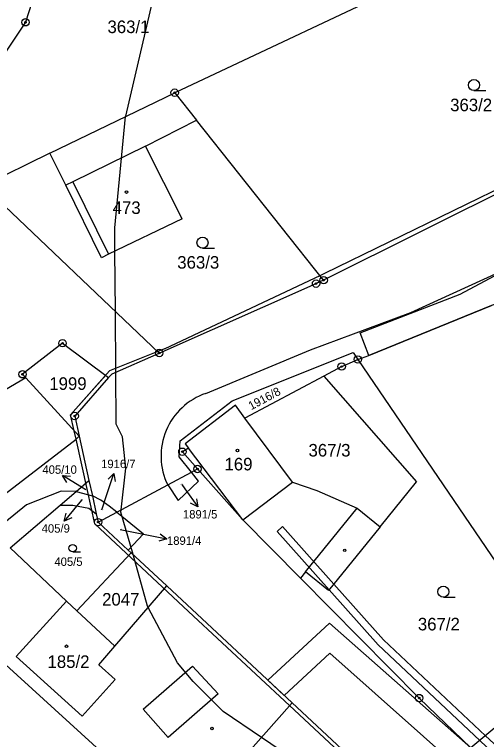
# Model space of a CAD drawing. Extents: x -445050 to -440454, y -1134563 to -1129741.
# Drawn here: x -442688.8 to -442624.9, y -1131032.1 to -1130933.9 of the extents above; entities that cross this region are included whole.
import ezdxf

# ---------------------------------------------------------------- set-up
doc = ezdxf.new("R2010")
doc.units = 0
for name, color, linetype in [('Vrstva 1', 7, 'Continuous'), ('Vrstva 16', 7, 'Continuous'), ('Vrstva 18', 7, 'Continuous'), ('Vrstva 19', 7, 'Continuous'), ('Vrstva 24', 7, 'Continuous'), ('Vrstva 25', 7, 'Continuous'), ('Vrstva 3', 7, 'Continuous'), ('Vrstva 30', 7, 'Continuous'), ('Vrstva 37', 7, 'Continuous'), ('Vrstva 4', 7, 'Continuous'), ('Vrstva 5', 7, 'Continuous'), ('Vrstva 52', 7, 'Continuous')]:
    doc.layers.add(name, color=color, linetype=linetype)

msp = doc.modelspace()

# ---------------------------------------------------------------- linework, layer by layer
at = {"layer": 'Vrstva 1'}
for q in [(-442657.61, -1130988.56), (-442647.88, -1130998.38)]:
    msp.add_line((-442651.16, -1130997.24), q, dxfattribs=at)
for points in [[(-442676.85, -1130902.38), (-442687.33, -1130934.99)], [(-442648.73, -1130979.32), (-442635.14, -1130974.29), (-442619.55, -1130967.16), (-442612.44, -1130963.52), (-442605.49, -1130959.59), (-442590.3, -1130949.45), (-442567.24, -1130933.78), (-442537.79, -1130914.01), (-442531.27, -1130909.4), (-442525.14, -1130904.85)], [(-442632.4, -1130928.18), (-442667.13, -1130944.52)], [(-442687.33, -1130934.99), (-442696.11, -1130948.1)], [(-442684.02, -1130952.72), (-442667.13, -1130944.52)], [(-442667.13, -1130944.52), (-442664.18, -1130948.24)], [(-442671.09, -1130951.75), (-442664.18, -1130948.24)], [(-442646.96, -1130969.9), (-442664.18, -1130948.24)], [(-442666.13, -1130961.61), (-442671.09, -1130951.75)], [(-442684.02, -1130952.72), (-442693.06, -1130957.12)], [(-442681.87, -1130957.03), (-442684.02, -1130952.72)], [(-442693.06, -1130957.12), (-442669.22, -1130979.76)], [(-442677.05, -1130966.87), (-442681.87, -1130957.03)], [(-442620.46, -1130956.68), (-442646.96, -1130969.9)], [(-442666.13, -1130961.61), (-442676.1, -1130966.4)], [(-442676.1, -1130966.4), (-442677.05, -1130966.87)], [(-442646.96, -1130969.9), (-442647.99, -1130970.37)], [(-442669.22, -1130979.76), (-442647.99, -1130970.37)], [(-442640.83, -1130980.09), (-442624.22, -1130973.34)], [(-442682.31, -1130978.44), (-442687.74, -1130982.64)], [(-442682.31, -1130978.44), (-442676.07, -1130983.09)], [(-442675.61, -1130982.58), (-442669.22, -1130979.76)], [(-442664.87, -1130995.91), (-442666.51, -1130993.8), (-442666.39, -1130991.63), (-442659.35, -1130986.24), (-442642.97, -1130979.67), (-442642.32, -1130980.63)], [(-442662.91, -1130985.23), (-442648.73, -1130979.32)], [(-442644.52, -1130981.59), (-442642.32, -1130980.63)], [(-442642.32, -1130980.63), (-442640.83, -1130980.09)], [(-442642.32, -1130980.63), (-442616.33, -1131018.82)], [(-442644.52, -1130981.59), (-442646.94, -1130982.88)], [(-442687.74, -1130982.64), (-442687.29, -1130983.14)], [(-442675.61, -1130982.58), (-442676.07, -1130983.09)], [(-442687.29, -1130983.14), (-442707.68, -1130995.06)], [(-442687.29, -1130983.14), (-442680.07, -1130991.02)], [(-442676.07, -1130983.09), (-442680.67, -1130988.29)], [(-442646.94, -1130982.88), (-442657.61, -1130988.56)], [(-442646.94, -1130982.88), (-442634.37, -1130997.19)], [(-442658.89, -1130986.84), (-442665.7, -1130992.05)], [(-442657.61, -1130988.56), (-442658.89, -1130986.84)], [(-442680.67, -1130988.29), (-442680.07, -1130991.02)], [(-442704.25, -1131009.69), (-442680.49, -1130991.43)], [(-442680.49, -1130991.43), (-442680.07, -1130991.02)], [(-442680.07, -1130991.02), (-442678.74, -1130997.03)], [(-442665.7, -1130992.05), (-442665.24, -1130992.66)], [(-442665.24, -1130992.66), (-442666.09, -1130993.12)], [(-442664.04, -1130995.46), (-442666.09, -1130993.12)], [(-442664.87, -1130995.91), (-442664.04, -1130995.46)], [(-442664.04, -1130995.46), (-442657.92, -1131002.35)], [(-442668.08, -1130997.62), (-442666.67, -1130999.72), (-442663.92, -1130997.13), (-442664.87, -1130995.91)], [(-442668.08, -1130997.62), (-442664.87, -1130995.91)], [(-442680.45, -1130998.49), (-442678.74, -1130997.03)], [(-442678.74, -1130997.03), (-442678.28, -1130999.11)], [(-442639.32, -1131003.29), (-442634.37, -1130997.19)], [(-442680.45, -1130998.49), (-442682.49, -1130998.44), (-442687.19, -1131000.32), (-442692.62, -1131004.7), (-442700.9, -1131011.92), (-442710.05, -1131020.8), (-442718.64, -1131029.65), (-442729.58, -1131042.35), (-442734.04, -1131047.81), (-442745.5, -1131060.91), (-442751.07, -1131067.01), (-442752.63, -1131068.7), (-442763.45, -1131079.5), (-442767.1, -1131082.91), (-442779.14, -1131093.12), (-442778.04, -1131094.43)], [(-442674.98, -1131001.31), (-442668.08, -1130997.62)], [(-442647.88, -1130998.38), (-442642.43, -1131000.77)], [(-442682.65, -1131000.37), (-442680.45, -1130998.49)], [(-442680.45, -1130998.49), (-442678.28, -1130999.11)], [(-442674.98, -1131001.31), (-442676.02, -1131000.51), (-442677.14, -1130999.7), (-442678.28, -1130999.11)], [(-442678.28, -1130999.11), (-442677.74, -1131001.53)], [(-442689.41, -1131006.15), (-442682.65, -1131000.37)], [(-442682.65, -1131000.37), (-442680.92, -1131000.34), (-442678.76, -1131000.75), (-442677.74, -1131001.53)], [(-442677.49, -1131002.65), (-442674.98, -1131001.31)], [(-442674.98, -1131001.31), (-442674.08, -1131002.01), (-442671.36, -1131004.25), (-442673.44, -1131006.43)], [(-442642.43, -1131000.77), (-442639.32, -1131003.29)], [(-442677.74, -1131001.53), (-442677.49, -1131002.65)], [(-442657.92, -1131002.35), (-442650.11, -1131010.24)], [(-442677.49, -1131002.65), (-442673.44, -1131006.43)], [(-442639.32, -1131003.29), (-442646.31, -1131011.92)], [(-442689.41, -1131006.15), (-442681.78, -1131013.35)], [(-442680.36, -1131014.67), (-442673.03, -1131006.81)], [(-442673.44, -1131006.43), (-442673.03, -1131006.81)], [(-442673.03, -1131006.81), (-442668.21, -1131011.3)], [(-442649.42, -1131009.39), (-442650.11, -1131010.24)], [(-442646.31, -1131011.92), (-442649.42, -1131009.39)], [(-442650.11, -1131010.24), (-442634.02, -1131026.47)], [(-442675.25, -1131019.45), (-442668.21, -1131011.3)], [(-442668.21, -1131011.3), (-442651.24, -1131027.12)], [(-442666.03, -1131043.8), (-442698.69, -1131014.07)], [(-442681.78, -1131013.35), (-442680.36, -1131014.67)], [(-442680.36, -1131014.67), (-442675.25, -1131019.45)], [(-442613.94, -1131022.3), (-442627.01, -1131033.21)], [(-442634.02, -1131026.47), (-442627.01, -1131033.21)], [(-442651.24, -1131027.12), (-442666.03, -1131043.8)], [(-442651.24, -1131027.12), (-442635.02, -1131042.23)]]:
    msp.add_lwpolyline(points, dxfattribs=at)
msp.add_arc((-442660.019, -1130993.71), 8.96, 108.82723, 205.87395, dxfattribs=at)
at = {"layer": 'Vrstva 16'}
for p, q in [((-442679.76, -1130997.9), (-442682.332, -1130996.355)), ((-442676.31, -1130998.9), (-442675.362, -1130996.054)), ((-442665.74, -1130998.16), (-442663.98, -1131000.59)), ((-442680.18, -1131000.21), (-442682.101, -1131002.515)), ((-442671.15, -1131004.32), (-442668.212, -1131004.926))]:
    msp.add_line(p, q, dxfattribs=at)
for points in [[(-442681.732, -1130997.299), (-442682.332, -1130996.355), (-442681.217, -1130996.442)], [(-442676.152, -1130996.844), (-442675.362, -1130996.054), (-442675.204, -1130997.16)], [(-442679.16, -1130998.27), (-442679.76, -1130997.9)], [(-442666.17, -1130997.57), (-442665.74, -1130998.16)], [(-442677.01, -1131001), (-442676.31, -1130998.9)], [(-442679.71, -1130999.64), (-442680.18, -1131000.21)], [(-442664.162, -1130999.487), (-442663.98, -1131000.59), (-442664.972, -1131000.073)], [(-442681.076, -1131002.067), (-442682.101, -1131002.515), (-442681.844, -1131001.426)], [(-442674.52, -1131003.63), (-442671.15, -1131004.32)], [(-442669.09, -1131004.234), (-442668.212, -1131004.926), (-442669.292, -1131005.214)]]:
    msp.add_lwpolyline(points, dxfattribs=at)
at = {"layer": 'Vrstva 24'}
for centre, radius in [((-442687.33, -1130934.99), 0.5), ((-442687.33, -1130934.99), 0.1), ((-442667.13, -1130944.52), 0.5), ((-442667.13, -1130944.52), 0.1), ((-442647.99, -1130970.37), 0.5), ((-442646.96, -1130969.9), 0.5), ((-442646.96, -1130969.9), 0.1), ((-442647.99, -1130970.37), 0.1), ((-442682.31, -1130978.44), 0.5), ((-442682.31, -1130978.44), 0.1), ((-442669.22, -1130979.76), 0.5), ((-442669.22, -1130979.76), 0.1), ((-442642.32, -1130980.63), 0.5), ((-442642.32, -1130980.63), 0.1), ((-442644.52, -1130981.59), 0.5), ((-442644.52, -1130981.59), 0.1), ((-442687.74, -1130982.64), 0.5), ((-442687.74, -1130982.64), 0.1), ((-442680.67, -1130988.29), 0.5), ((-442680.67, -1130988.29), 0.1), ((-442666.09, -1130993.12), 0.5), ((-442666.09, -1130993.12), 0.1), ((-442664.04, -1130995.46), 0.5), ((-442664.04, -1130995.46), 0.1), ((-442677.49, -1131002.65), 0.5), ((-442677.49, -1131002.65), 0.1), ((-442634.02, -1131026.47), 0.5), ((-442634.02, -1131026.47), 0.1)]:
    msp.add_circle(centre, radius, dxfattribs=at)
at = {"layer": 'Vrstva 25'}
for p, q in [((-442626.61, -1130944.24), (-442625.01, -1130944.24)), ((-442663.36, -1130965.58), (-442661.76, -1130965.58)), ((-442680.94, -1131006.68), (-442679.868, -1131006.68)), ((-442630.75, -1131012.82), (-442629.15, -1131012.82))]:
    msp.add_line(p, q, dxfattribs=at)
for centre, radius in [((-442626.61, -1130943.49), 0.75), ((-442673.66, -1130957.97), 0.175), ((-442663.36, -1130964.83), 0.75), ((-442658.64, -1130992.96), 0.175), ((-442680.94, -1131006.177), 0.503), ((-442644.11, -1131006.47), 0.175), ((-442630.75, -1131012.07), 0.75), ((-442681.78, -1131019.46), 0.175), ((-442662.08, -1131030.58), 0.175)]:
    msp.add_circle(centre, radius, dxfattribs=at)
at = {"layer": 'Vrstva 3'}
for points in [[(-442671.09, -1130951.75), (-442680.93, -1130956.57)], [(-442666.13, -1130961.61), (-442671.09, -1130951.75)], [(-442680.93, -1130956.57), (-442676.1, -1130966.4)], [(-442666.13, -1130961.61), (-442676.1, -1130966.4)], [(-442658.89, -1130986.84), (-442665.7, -1130992.05)], [(-442657.61, -1130988.56), (-442658.89, -1130986.84)], [(-442651.16, -1130997.24), (-442657.61, -1130988.56)], [(-442665.7, -1130992.05), (-442665.24, -1130992.66)], [(-442657.92, -1131002.35), (-442665.24, -1130992.66)], [(-442657.92, -1131002.35), (-442651.16, -1130997.24)], [(-442681.78, -1131013.35), (-442688.59, -1131020.85)], [(-442681.78, -1131013.35), (-442680.36, -1131014.67)], [(-442680.36, -1131014.67), (-442675.25, -1131019.45)], [(-442677.41, -1131021.95), (-442675.25, -1131019.45)], [(-442679.68, -1131028.92), (-442688.59, -1131020.85)], [(-442675.19, -1131023.96), (-442677.41, -1131021.95)], [(-442679.68, -1131028.92), (-442675.19, -1131023.96)]]:
    msp.add_lwpolyline(points, dxfattribs=at)
at = {"layer": 'Vrstva 30'}
for points in [[(-442642.01, -1130977.04), (-442628.48, -1130971.8), (-442601.49, -1130957.4), (-442556.37, -1130927.77), (-442532.03, -1130910.87), (-442524.03, -1130903.95), (-442503.13, -1130880.39), (-442501.24, -1130883.93), (-442502.86, -1130886.53), (-442516.11, -1130899.68), (-442523.89, -1130906.03), (-442546.53, -1130924.51), (-442550.88, -1130927.5), (-442575.53, -1130944.43), (-442576.6, -1130945.16), (-442578, -1130946.12), (-442585.97, -1130951.59), (-442602.43, -1130961.82), (-442614.61, -1130969.95), (-442618.73, -1130971.4), (-442621.16, -1130972.26), (-442624.22, -1130973.34), (-442640.83, -1130980.09), (-442642.01, -1130977.04)], [(-442595.65, -1131060.85), (-442597.2, -1131059.1), (-442607.66, -1131047.26), (-442610.62, -1131043.91), (-442611.53, -1131042.88), (-442623.98, -1131033.96), (-442625.83, -1131032.22), (-442639.58, -1131019.27), (-442646.22, -1131011.81), (-442653.27, -1131003.91), (-442652.53, -1131003.25), (-442645.59, -1131011.03), (-442638.86, -1131018.57), (-442625.05, -1131031.57), (-442623.34, -1131033.18), (-442610.85, -1131042.14), (-442609.96, -1131043.15), (-442604.37, -1131049.47), (-442596.5, -1131058.38), (-442594.99, -1131060.09)], [(-442646.11, -1131020.38), (-442652.31, -1131026.12), (-442654.51, -1131024.07), (-442646.15, -1131016.32), (-442627.01, -1131033.21), (-442624.35, -1131035.75), (-442612.98, -1131046.64), (-442614.64, -1131048.43), (-442646.11, -1131020.38)]]:
    msp.add_lwpolyline(points, dxfattribs=at)
at = {"layer": 'Vrstva 37'}
for centre in [(-442673.66, -1130957.97), (-442658.64, -1130992.96), (-442681.78, -1131019.46)]:
    msp.add_circle(centre, 0.175, dxfattribs=at)
at = {"layer": 'Vrstva 4'}
for q in [(-442665.24, -1130992.66), (-442651.16, -1130997.24)]:
    msp.add_line((-442657.92, -1131002.35), q, dxfattribs=at)
for points in [[(-442671.09, -1130951.75), (-442680.93, -1130956.57)], [(-442680.93, -1130956.57), (-442681.87, -1130957.03)], [(-442680.93, -1130956.57), (-442676.1, -1130966.4)], [(-442649.42, -1131009.39), (-442642.43, -1131000.77)], [(-442681.78, -1131013.35), (-442688.59, -1131020.85)], [(-442677.41, -1131021.95), (-442675.25, -1131019.45)], [(-442679.68, -1131028.92), (-442688.59, -1131020.85)], [(-442675.19, -1131023.96), (-442677.41, -1131021.95)], [(-442671.38, -1131027.97), (-442664.74, -1131022.17)], [(-442664.74, -1131022.17), (-442661.24, -1131025.9)], [(-442679.68, -1131028.92), (-442675.19, -1131023.96)], [(-442661.24, -1131025.9), (-442668.02, -1131031.83)], [(-442668.02, -1131031.83), (-442671.38, -1131027.97)]]:
    msp.add_lwpolyline(points, dxfattribs=at)
at = {"layer": 'Vrstva 5'}
for points in [[(-442646.78, -1130968.97), (-442620.68, -1130956.23)], [(-442647.32, -1130969.23), (-442646.78, -1130968.97)], [(-442668.5, -1130979.2), (-442647.32, -1130969.23)], [(-442668.5, -1130979.2), (-442675.94, -1130982.18)], [(-442681.22, -1130988.15), (-442675.94, -1130982.18)], [(-442681.22, -1130988.15), (-442676.46, -1130982.77)], [(-442680.74, -1130990.28), (-442681.22, -1130988.15)], [(-442680.49, -1130991.43), (-442680.74, -1130990.28)], [(-442678.94, -1130998.39), (-442680.49, -1130991.43)], [(-442677.95, -1131002.9), (-442678.94, -1130998.39)], [(-442665.25, -1131014.75), (-442677.95, -1131002.9)], [(-442665.25, -1131014.75), (-442651.57, -1131027.49)], [(-442651.57, -1131027.49), (-442635.36, -1131042.6)]]:
    msp.add_lwpolyline(points, dxfattribs=at)
at = {"layer": 'Vrstva 52'}
msp.add_lwpolyline([(-442651.44, -1131034.46), (-442655.39, -1131031.8), (-442660.58, -1131028.29), (-442664.62, -1131024.25), (-442666.75, -1131021.7), (-442670.71, -1131014.2), (-442670.79, -1131014.05), (-442672.77, -1131007.05), (-442674.4, -1131001.29), (-442674.37, -1131000.98), (-442673.76, -1130995.34), (-442674.19, -1130991.09), (-442675.04, -1130989.39), (-442675.1, -1130982.35), (-442675.16, -1130974.12), (-442675.23, -1130965.98), (-442675.25, -1130962.82), (-442673.77, -1130947.74), (-442673.76, -1130947.72), (-442667.6, -1130921.36)], dxfattribs=at)

# ---------------------------------------------------------------- texts
at = {"layer": 'Vrstva 16'}
for s, p in [('1916/7', (-442677.092, -1130995.34)), ('405/10', (-442685.04, -1130996.11)), ('1891/5', (-442666.014, -1131002.16)), ('405/9', (-442685.142, -1131004.08)), ('1891/4', (-442668.174, -1131005.73))]:
    msp.add_text(s, height=1.14, dxfattribs=at).set_placement(p)
at = {"layer": 'Vrstva 18'}
for s, height, p in [('363/1', 1.7, (-442676.231, -1130936.45)), ('363/2', 1.7, (-442629.834, -1130947.03)), ('363/3', 1.7, (-442666.784, -1130968.34)), ('1999', 1.7, (-442684.11, -1130984.75)), ('367/3', 1.7, (-442649.014, -1130993.77)), ('405/10', 0.1, (-442679.378, -1130998.27)), ('1891/5', 0.1, (-442666.365, -1130997.57)), ('405/9', 0.1, (-442679.901, -1130999.64)), ('1916/7', 0.1, (-442677.208, -1131001)), ('1891/4', 0.1, (-442674.715, -1131003.63)), ('405/5', 1.14, (-442683.418, -1131008.58)), ('2047', 1.7, (-442676.96, -1131013.95)), ('367/2', 1.7, (-442634.204, -1131017.31))]:
    msp.add_text(s, height=height, dxfattribs=at).set_placement(p)
msp.add_text('1916/8', height=1.14, rotation=28.09206, dxfattribs=at).set_placement((-442656.776, -1130987.52))
at = {"layer": 'Vrstva 19'}
for s, p in [('473', (-442675.532, -1130960.94)), ('169', (-442660.386, -1130995.65)), ('185/2', (-442684.35, -1131022.39))]:
    msp.add_text(s, height=1.7, dxfattribs=at).set_placement(p)

doc.saveas('drawing.dxf')
